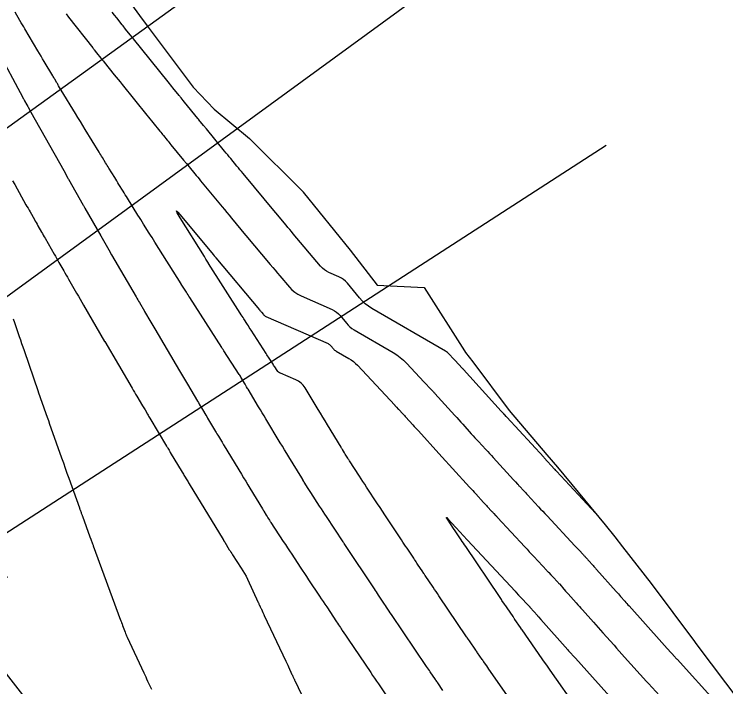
# Model space of a CAD drawing. Extents: x 954385 to 988206, y 1868364 to 1924553.
# Drawn here: x 955359.7 to 955416.7, y 1923425.6 to 1923479.4 of the extents above; entities that cross this region are included whole.
import ezdxf

# ---------------------------------------------------------------- set-up
doc = ezdxf.new("R2010")
doc.units = 0
for name, color, linetype in [('Default', 7, 'Continuous'), ('Ex_Major Contours', 7, 'Continuous'), ('Ex_Minor Contours', 7, 'Continuous'), ('Perimeter', 7, 'Continuous'), ('Slopes', 7, 'Continuous')]:
    doc.layers.add(name, color=color, linetype=linetype)

msp = doc.modelspace()

# ---------------------------------------------------------------- linework, layer by layer
at = {"layer": 'Default'}
msp.add_arc((956111.568, 1924014.493), 954.93, 205.346268, 226.414195, dxfattribs=at)
at = {"layer": 'Ex_Major Contours'}
for points in [[(955406.267, 1923439.478), (955403.159, 1923442.819), (955403.103, 1923442.879), (955403.032, 1923442.955), (955402.99, 1923443.001), (955402.167, 1923443.89), (955402.121, 1923443.94), (955399.177, 1923447.15), (955399.113, 1923447.22), (955399.006, 1923447.336), (955398.985, 1923447.359), (955398.964, 1923447.383), (955398.942, 1923447.406), (955398.921, 1923447.429), (955398.798, 1923447.565), (955398.727, 1923447.644), (955395.702, 1923450.975), (955395.686, 1923450.993), (955395.669, 1923451.011), (955395.6, 1923451.084), (955395.028, 1923451.69), (955394.941, 1923451.782), (955394.916, 1923451.808), (955394.892, 1923451.834), (955394.539, 1923452.212), (955394.474, 1923452.277), (955394.405, 1923452.336), (955394.332, 1923452.39), (955394.255, 1923452.439), (955388.355, 1923455.876), (955388.082, 1923456.052), (955387.827, 1923456.249), (955387.591, 1923456.469), (955387.374, 1923456.71), (955386.404, 1923457.887), (955386.258, 1923458.046), (955386.096, 1923458.184), (955385.919, 1923458.302), (955385.726, 1923458.4), (955384.925, 1923458.751), (955384.732, 1923458.848), (955384.555, 1923458.966), (955384.392, 1923459.103), (955384.243, 1923459.261), (955382.06, 1923461.857), (955381.919, 1923462.024), (955381.778, 1923462.192), (955381.638, 1923462.359), (955381.497, 1923462.527), (955380.655, 1923463.531), (955380.649, 1923463.537), (955380.639, 1923463.549), (955378.042, 1923466.681), (955377.919, 1923466.829), (955377.796, 1923466.978), (955377.673, 1923467.126), (955377.55, 1923467.275), (955377.058, 1923467.868), (955376.935, 1923468.017), (955376.813, 1923468.165), (955376.69, 1923468.314), (955376.568, 1923468.463), (955375.105, 1923470.246), (955374.875, 1923470.527), (955374.644, 1923470.808), (955374.587, 1923470.878), (955374.529, 1923470.949), (955374.472, 1923471.019), (955374.414, 1923471.089), (955373.355, 1923472.389), (955373.249, 1923472.52), (955373.071, 1923472.738), (955373.036, 1923472.782), (955373, 1923472.825), (955372.965, 1923472.869), (955372.93, 1923472.913), (955372.426, 1923473.537), (955372.33, 1923473.656), (955372.234, 1923473.775), (955372.138, 1923473.893), (955372.042, 1923474.012), (955369.259, 1923477.457), (955369.238, 1923477.484), (955369.217, 1923477.51), (955369.196, 1923477.536), (955369.175, 1923477.563), (955369.008, 1923477.774), (955368.634, 1923478.246), (955368.565, 1923478.333), (955368.496, 1923478.421), (955368.427, 1923478.508), (955368.358, 1923478.596), (955367.935, 1923479.135), (955367.747, 1923479.373), (955367.56, 1923479.612)], [(955358.317, 1923476.61), (955360.402, 1923472.764), (955360.438, 1923472.699), (955360.473, 1923472.633), (955360.509, 1923472.568), (955360.545, 1923472.503), (955360.724, 1923472.175), (955360.794, 1923472.047), (955360.83, 1923471.982), (955361.041, 1923471.596), (955361.041, 1923471.596), (955363.674, 1923466.908), (955364.007, 1923466.316), (955364.043, 1923466.252), (955364.059, 1923466.224), (955365.237, 1923464.152), (955365.259, 1923464.112), (955365.282, 1923464.072), (955365.351, 1923463.953), (955365.373, 1923463.913), (955366.647, 1923461.685), (955366.864, 1923461.307), (955367.081, 1923460.929), (955367.298, 1923460.552), (955367.516, 1923460.175), (955369.471, 1923456.802), (955369.538, 1923456.685), (955369.606, 1923456.569), (955369.673, 1923456.452), (955369.741, 1923456.336), (955370.145, 1923455.64), (955370.149, 1923455.633), (955370.156, 1923455.618), (955370.65, 1923454.78), (955370.732, 1923454.641), (955370.814, 1923454.501), (955370.896, 1923454.361), (955370.978, 1923454.222), (955372.955, 1923450.858), (955373.112, 1923450.592), (955373.27, 1923450.326), (955373.427, 1923450.059), (955373.585, 1923449.793), (955374.385, 1923448.448), (955374.459, 1923448.323), (955374.533, 1923448.198), (955374.607, 1923448.073), (955374.681, 1923447.948), (955374.979, 1923447.449), (955375.053, 1923447.325), (955375.127, 1923447.2), (955375.202, 1923447.076), (955375.277, 1923446.951), (955375.838, 1923446.016), (955375.896, 1923445.919), (955375.954, 1923445.823), (955376.012, 1923445.726), (955376.07, 1923445.629), (955376.303, 1923445.242), (955376.362, 1923445.145), (955376.42, 1923445.049), (955376.478, 1923444.952), (955376.537, 1923444.855), (955377.913, 1923442.584), (955378.082, 1923442.304), (955378.251, 1923442.025), (955378.421, 1923441.745), (955378.591, 1923441.466), (955379.598, 1923439.806), (955379.618, 1923439.773), (955379.649, 1923439.723), (955379.659, 1923439.707), (955379.695, 1923439.647), (955379.707, 1923439.628), (955379.904, 1923439.305), (955379.964, 1923439.205), (955380.025, 1923439.106), (955380.146, 1923438.908), (955380.176, 1923438.859), (955380.207, 1923438.809), (955380.238, 1923438.76), (955380.27, 1923438.712), (955381.262, 1923437.206), (955381.431, 1923436.95), (955381.6, 1923436.693), (955381.769, 1923436.437), (955381.937, 1923436.18), (955382.613, 1923435.153), (955382.782, 1923434.896), (955382.951, 1923434.64), (955383.121, 1923434.384), (955383.291, 1923434.128), (955384.16, 1923432.823), (955384.305, 1923432.605), (955384.45, 1923432.387), (955384.595, 1923432.17), (955384.74, 1923431.952), (955385.532, 1923430.76), (955385.608, 1923430.646), (955385.684, 1923430.532), (955385.835, 1923430.305), (955385.873, 1923430.248), (955385.911, 1923430.191), (955385.949, 1923430.134), (955385.987, 1923430.077), (955386.242, 1923429.694), (955386.298, 1923429.612), (955386.353, 1923429.529), (955386.409, 1923429.446), (955386.464, 1923429.364), (955388.267, 1923426.695), (955388.42, 1923426.47), (955388.572, 1923426.244), (955388.725, 1923426.018), (955388.877, 1923425.793), (955389.733, 1923424.524)]]:
    msp.add_lwpolyline(points, dxfattribs=at)
at = {"layer": 'Ex_Minor Contours'}
for points in [[(955394.054, 1923425.274), (955393.641, 1923425.866), (955393.625, 1923425.89), (955393.608, 1923425.914), (955393.592, 1923425.937), (955393.576, 1923425.961), (955393.494, 1923426.08), (955393.446, 1923426.151), (955393.036, 1923426.753), (955392.962, 1923426.862), (955392.889, 1923426.97), (955392.815, 1923427.078), (955392.742, 1923427.187), (955389.929, 1923431.355), (955389.836, 1923431.492), (955389.744, 1923431.629), (955389.485, 1923432.012), (955389.466, 1923432.04), (955389.448, 1923432.067), (955389.383, 1923432.164), (955389.374, 1923432.178), (955388.892, 1923432.902), (955388.809, 1923433.027), (955388.725, 1923433.153), (955388.642, 1923433.278), (955388.558, 1923433.404), (955386.195, 1923436.958), (955386.149, 1923437.027), (955386.103, 1923437.096), (955386.081, 1923437.13), (955386.058, 1923437.165), (955384.727, 1923439.188), (955384.589, 1923439.397), (955384.451, 1923439.607), (955384.314, 1923439.816), (955384.176, 1923440.026), (955383.458, 1923441.117), (955383.404, 1923441.2), (955383.351, 1923441.284), (955383.298, 1923441.368), (955383.246, 1923441.452), (955382.949, 1923441.941), (955382.913, 1923442), (955382.837, 1923442.125), (955382.819, 1923442.154), (955382.738, 1923442.288), (955381.718, 1923443.971), (955381.545, 1923444.256), (955381.372, 1923444.541), (955381.199, 1923444.826), (955381.027, 1923445.111), (955379.874, 1923447.013), (955379.728, 1923447.255), (955379.582, 1923447.497), (955379.436, 1923447.74), (955379.291, 1923447.982), (955378.45, 1923449.388), (955378.404, 1923449.464), (955378.324, 1923449.597), (955378.297, 1923449.642), (955378.27, 1923449.687), (955378.203, 1923449.8), (955378.163, 1923449.868), (955377.917, 1923450.282), (955377.871, 1923450.358), (955377.824, 1923450.434), (955377.777, 1923450.509), (955377.729, 1923450.584), (955376.501, 1923452.483), (955376.474, 1923452.525), (955376.447, 1923452.567), (955376.38, 1923452.671), (955376.353, 1923452.713), (955376.34, 1923452.734), (955373.78, 1923456.742), (955373.71, 1923456.85), (955373.641, 1923456.959), (955373.572, 1923457.068), (955373.503, 1923457.176), (955373.09, 1923457.825), (955373.086, 1923457.832), (955373.08, 1923457.844), (955373.078, 1923457.847), (955370.974, 1923461.189), (955370.861, 1923461.369), (955370.748, 1923461.548), (955370.635, 1923461.728), (955370.523, 1923461.908), (955370.073, 1923462.627), (955369.96, 1923462.807), (955369.848, 1923462.986), (955369.736, 1923463.166), (955369.624, 1923463.346), (955368.779, 1923464.706), (955368.694, 1923464.843), (955368.609, 1923464.98), (955368.524, 1923465.118), (955368.439, 1923465.255), (955368.098, 1923465.806), (955368.013, 1923465.943), (955367.928, 1923466.081), (955367.843, 1923466.218), (955367.758, 1923466.356), (955367.294, 1923467.108), (955367.229, 1923467.213), (955367.164, 1923467.319), (955367.099, 1923467.424), (955367.034, 1923467.53), (955366.775, 1923467.953), (955366.71, 1923468.058), (955366.645, 1923468.164), (955366.58, 1923468.27), (955366.516, 1923468.376), (955365.392, 1923470.215), (955365.201, 1923470.529), (955365.009, 1923470.844), (955364.818, 1923471.158), (955364.627, 1923471.473), (955363.48, 1923473.36), (955363.48, 1923473.361), (955363.271, 1923473.706), (955363.237, 1923473.763), (955363.202, 1923473.821), (955363.167, 1923473.879), (955363.133, 1923473.937), (955362.958, 1923474.231), (955362.918, 1923474.299), (955362.877, 1923474.368), (955362.836, 1923474.436), (955362.795, 1923474.504), (955362.114, 1923475.642), (955361.987, 1923475.855), (955361.861, 1923476.068), (955361.735, 1923476.281), (955361.609, 1923476.494), (955360.571, 1923478.255), (955360.472, 1923478.423), (955360.373, 1923478.591), (955360.274, 1923478.76), (955360.174, 1923478.928), (955359.777, 1923479.6)], [(955363.866, 1923479.461), (955364.071, 1923479.201), (955366.007, 1923476.737), (955366.035, 1923476.702), (955366.063, 1923476.666), (955366.091, 1923476.631), (955366.119, 1923476.595), (955366.315, 1923476.347), (955366.662, 1923475.909), (955366.724, 1923475.831), (955366.787, 1923475.752), (955366.85, 1923475.674), (955366.913, 1923475.595), (955367.725, 1923474.591), (955367.881, 1923474.397), (955368.037, 1923474.203), (955368.194, 1923474.01), (955368.35, 1923473.816), (955370.347, 1923471.341), (955370.464, 1923471.196), (955370.582, 1923471.051), (955370.699, 1923470.906), (955370.817, 1923470.761), (955371.376, 1923470.075), (955371.45, 1923469.984), (955371.524, 1923469.893), (955371.597, 1923469.803), (955371.671, 1923469.712), (955371.967, 1923469.349), (955372.041, 1923469.258), (955372.115, 1923469.168), (955372.189, 1923469.077), (955372.263, 1923468.987), (955373.273, 1923467.755), (955373.5, 1923467.479), (955373.726, 1923467.203), (955374.179, 1923466.651), (955374.292, 1923466.513), (955374.406, 1923466.376), (955374.519, 1923466.238), (955374.633, 1923466.1), (955376.361, 1923464.014), (955376.55, 1923463.786), (955376.738, 1923463.559), (955376.927, 1923463.332), (955377.115, 1923463.104), (955378.245, 1923461.742), (955378.251, 1923461.734), (955378.261, 1923461.724), (955380.222, 1923459.386), (955380.414, 1923459.158), (955380.606, 1923458.929), (955380.798, 1923458.701), (955380.989, 1923458.473), (955381.757, 1923457.561), (955381.959, 1923457.346), (955382.181, 1923457.159), (955382.424, 1923456.998), (955382.687, 1923456.865), (955385.187, 1923455.77), (955385.365, 1923455.68), (955385.528, 1923455.571), (955385.677, 1923455.443), (955385.812, 1923455.297), (955386.324, 1923454.676), (955386.458, 1923454.527), (955386.603, 1923454.392), (955386.76, 1923454.271), (955386.928, 1923454.163), (955390.056, 1923452.34), (955390.349, 1923452.155), (955390.626, 1923451.95), (955390.887, 1923451.726), (955391.132, 1923451.481), (955392.541, 1923449.972), (955392.572, 1923449.939), (955392.632, 1923449.876), (955392.681, 1923449.824), (955392.976, 1923449.511), (955393.082, 1923449.399), (955393.258, 1923449.213), (955393.293, 1923449.175), (955393.328, 1923449.137), (955393.363, 1923449.1), (955393.397, 1923449.062), (955394.995, 1923447.302), (955395.157, 1923447.124), (955395.319, 1923446.945), (955395.481, 1923446.766), (955395.644, 1923446.587), (955396.326, 1923445.835), (955396.471, 1923445.675), (955396.617, 1923445.515), (955396.762, 1923445.355), (955396.909, 1923445.196), (955397.493, 1923444.557), (955397.639, 1923444.398), (955397.785, 1923444.238), (955397.932, 1923444.079), (955398.078, 1923443.92), (955399.713, 1923442.137), (955399.752, 1923442.094), (955399.791, 1923442.052), (955399.83, 1923442.009), (955399.869, 1923441.967), (955400.026, 1923441.797), (955400.065, 1923441.754), (955400.104, 1923441.712), (955400.143, 1923441.669), (955400.183, 1923441.627), (955400.538, 1923441.243), (955400.61, 1923441.165), (955400.682, 1923441.087), (955400.754, 1923441.009), (955400.827, 1923440.931), (955401.708, 1923439.983), (955401.879, 1923439.799), (955402.05, 1923439.615), (955402.221, 1923439.431), (955402.393, 1923439.247), (955404.626, 1923436.847), (955404.7, 1923436.767), (955404.775, 1923436.687), (955404.85, 1923436.607), (955404.924, 1923436.528), (955405.308, 1923436.12), (955405.34, 1923436.085), (955405.373, 1923436.051), (955405.406, 1923436.016), (955405.438, 1923435.981), (955405.568, 1923435.842), (955405.601, 1923435.807), (955405.633, 1923435.772), (955405.665, 1923435.737), (955405.697, 1923435.701), (955406.077, 1923435.27), (955406.151, 1923435.187), (955406.25, 1923435.076), (955406.274, 1923435.048), (955406.299, 1923435.02), (955406.323, 1923434.992), (955406.348, 1923434.964), (955407.932, 1923433.184), (955408.103, 1923432.992), (955408.273, 1923432.8), (955408.614, 1923432.417), (955408.7, 1923432.321), (955408.785, 1923432.225), (955408.871, 1923432.129), (955408.957, 1923432.034), (955411.58, 1923429.118), (955411.8, 1923428.873), (955412.02, 1923428.629), (955412.656, 1923427.921), (955412.69, 1923427.883), (955412.767, 1923427.798), (955412.801, 1923427.759), (955416.001, 1923424.252)], [(955359.572, 1923466.099), (955359.749, 1923465.783), (955360.654, 1923464.176), (955360.735, 1923464.032), (955360.816, 1923463.889), (955360.897, 1923463.746), (955360.979, 1923463.603), (955361.324, 1923462.996), (955361.396, 1923462.871), (955361.468, 1923462.745), (955361.539, 1923462.619), (955361.611, 1923462.493), (955361.897, 1923461.99), (955361.969, 1923461.864), (955362.041, 1923461.738), (955362.112, 1923461.612), (955362.184, 1923461.487), (955362.91, 1923460.219), (955363.006, 1923460.052), (955363.102, 1923459.884), (955363.198, 1923459.716), (955363.294, 1923459.548), (955363.678, 1923458.877), (955363.774, 1923458.71), (955363.87, 1923458.542), (955363.967, 1923458.375), (955364.063, 1923458.207), (955364.71, 1923457.09), (955364.851, 1923456.849), (955364.991, 1923456.607), (955365.131, 1923456.365), (955365.272, 1923456.123), (955366.952, 1923453.23), (955366.956, 1923453.221), (955366.961, 1923453.211), (955366.963, 1923453.208), (955369.156, 1923449.486), (955369.25, 1923449.327), (955369.343, 1923449.169), (955369.437, 1923449.01), (955369.53, 1923448.851), (955369.995, 1923448.059), (955370.043, 1923447.978), (955370.091, 1923447.897), (955370.139, 1923447.816), (955370.187, 1923447.735), (955370.38, 1923447.411), (955370.428, 1923447.33), (955370.476, 1923447.249), (955370.524, 1923447.168), (955370.572, 1923447.087), (955371.908, 1923444.845), (955371.933, 1923444.802), (955371.959, 1923444.759), (955371.984, 1923444.716), (955372.01, 1923444.673), (955372.113, 1923444.502), (955372.164, 1923444.416), (955372.216, 1923444.331), (955373.164, 1923442.754), (955373.211, 1923442.677), (955373.258, 1923442.599), (955373.305, 1923442.521), (955373.352, 1923442.444), (955373.54, 1923442.134), (955373.586, 1923442.056), (955373.633, 1923441.979), (955373.68, 1923441.901), (955373.727, 1923441.824), (955376.442, 1923437.353), (955376.462, 1923437.319), (955376.483, 1923437.284), (955376.547, 1923437.18), (955376.573, 1923437.139), (955376.939, 1923436.538), (955377.002, 1923436.437), (955377.065, 1923436.336), (955377.129, 1923436.236), (955377.194, 1923436.136), (955377.898, 1923435.068), (955378.033, 1923434.855), (955378.16, 1923434.637), (955378.278, 1923434.414), (955378.389, 1923434.187), (955379.253, 1923432.322), (955379.274, 1923432.276), (955379.295, 1923432.231), (955379.316, 1923432.185), (955379.338, 1923432.14), (955379.423, 1923431.957), (955379.444, 1923431.912), (955379.465, 1923431.866), (955379.487, 1923431.821), (955379.508, 1923431.775), (955379.631, 1923431.514), (955379.659, 1923431.456), (955379.686, 1923431.397), (955379.714, 1923431.338), (955379.741, 1923431.28), (955381.457, 1923427.624), (955381.511, 1923427.509), (955381.565, 1923427.394), (955381.619, 1923427.279), (955381.673, 1923427.164), (955381.956, 1923426.556), (955381.976, 1923426.514), (955381.995, 1923426.473), (955382.015, 1923426.431), (955382.034, 1923426.39), (955382.112, 1923426.223), (955382.132, 1923426.182), (955382.152, 1923426.14), (955382.171, 1923426.099), (955382.191, 1923426.057), (955383.547, 1923423.212)], [(955399.352, 1923424.645), (955397.736, 1923426.964), (955397.645, 1923427.094), (955397.555, 1923427.224), (955397.374, 1923427.483), (955397.329, 1923427.548), (955397.284, 1923427.613), (955397.239, 1923427.678), (955397.194, 1923427.743), (955396.823, 1923428.278), (955396.783, 1923428.336), (955396.73, 1923428.412), (955396.716, 1923428.431), (955396.703, 1923428.451), (955396.69, 1923428.47), (955396.677, 1923428.489), (955396.166, 1923429.239), (955396.094, 1923429.345), (955396.022, 1923429.45), (955396.005, 1923429.476), (955395.987, 1923429.502), (955395.969, 1923429.529), (955395.951, 1923429.555), (955393.725, 1923432.855), (955393.611, 1923433.025), (955393.496, 1923433.194), (955393.382, 1923433.364), (955393.268, 1923433.534), (955392.637, 1923434.471), (955392.609, 1923434.512), (955392.581, 1923434.553), (955392.553, 1923434.594), (955392.526, 1923434.636), (955392.387, 1923434.842), (955392.332, 1923434.925), (955392.304, 1923434.966), (955391.97, 1923435.464), (955391.905, 1923435.561), (955391.841, 1923435.658), (955391.776, 1923435.755), (955391.711, 1923435.852), (955391.177, 1923436.657), (955391.066, 1923436.824), (955390.955, 1923436.99), (955390.845, 1923437.157), (955390.734, 1923437.323), (955389.603, 1923439.026), (955389.406, 1923439.323), (955389.209, 1923439.62), (955389.013, 1923439.917), (955388.818, 1923440.215), (955387.933, 1923441.562), (955387.789, 1923441.782), (955387.645, 1923442.001), (955387.501, 1923442.221), (955387.357, 1923442.441), (955386.565, 1923443.649), (955386.53, 1923443.704), (955386.495, 1923443.759), (955386.46, 1923443.814), (955386.426, 1923443.869), (955386.282, 1923444.105), (955386.224, 1923444.202), (955386.165, 1923444.299), (955385.998, 1923444.573), (955385.978, 1923444.606), (955385.947, 1923444.657), (955385.937, 1923444.674), (955385.902, 1923444.731), (955385.891, 1923444.749), (955384.796, 1923446.555), (955384.612, 1923446.859), (955384.428, 1923447.163), (955384.244, 1923447.467), (955384.06, 1923447.771), (955383.006, 1923449.511), (955382.862, 1923449.714), (955382.691, 1923449.887), (955382.495, 1923450.031), (955382.274, 1923450.146), (955381.028, 1923450.675), (955380.952, 1923450.714), (955380.884, 1923450.763), (955380.824, 1923450.821), (955380.772, 1923450.89), (955380.582, 1923451.182), (955380.535, 1923451.255), (955380.487, 1923451.328), (955380.44, 1923451.401), (955380.392, 1923451.475), (955380.127, 1923451.885), (955380.067, 1923451.977), (955380.007, 1923452.07), (955379.948, 1923452.163), (955379.888, 1923452.256), (955378.684, 1923454.128), (955378.612, 1923454.24), (955378.54, 1923454.353), (955378.468, 1923454.465), (955378.396, 1923454.577), (955378.109, 1923455.027), (955378.037, 1923455.139), (955377.966, 1923455.252), (955377.894, 1923455.364), (955377.822, 1923455.477), (955375.277, 1923459.478), (955375.276, 1923459.481), (955375.269, 1923459.494), (955375.266, 1923459.5), (955375.071, 1923459.809), (955375.038, 1923459.861), (955375.005, 1923459.914), (955374.973, 1923459.966), (955374.94, 1923460.018), (955372.999, 1923463.116), (955372.757, 1923463.523), (955372.699, 1923463.674), (955372.825, 1923463.571), (955373.134, 1923463.214), (955375.638, 1923460.191), (955375.723, 1923460.089), (955375.85, 1923459.935), (955375.864, 1923459.921), (955375.867, 1923459.918), (955379.352, 1923455.763), (955379.393, 1923455.715), (955379.433, 1923455.667), (955379.474, 1923455.619), (955379.514, 1923455.571), (955379.676, 1923455.379), (955379.718, 1923455.333), (955379.765, 1923455.294), (955379.816, 1923455.26), (955379.872, 1923455.232), (955384.847, 1923453.052), (955384.914, 1923453.018), (955384.975, 1923452.978), (955385.031, 1923452.93), (955385.082, 1923452.875), (955385.274, 1923452.642), (955385.324, 1923452.586), (955385.379, 1923452.535), (955385.438, 1923452.49), (955385.501, 1923452.449), (955386.518, 1923451.856), (955386.704, 1923451.739), (955386.881, 1923451.608), (955387.047, 1923451.465), (955387.203, 1923451.31), (955390.19, 1923448.11), (955390.204, 1923448.096), (955390.231, 1923448.066), (955390.309, 1923447.984), (955390.33, 1923447.961), (955390.475, 1923447.808), (955390.517, 1923447.764), (955390.847, 1923447.414), (955390.909, 1923447.348), (955390.97, 1923447.282), (955391.031, 1923447.215), (955391.092, 1923447.149), (955391.641, 1923446.544), (955391.753, 1923446.421), (955391.864, 1923446.298), (955391.976, 1923446.175), (955392.088, 1923446.052), (955393.73, 1923444.241), (955394, 1923443.944), (955394.27, 1923443.648), (955394.54, 1923443.351), (955394.811, 1923443.055), (955396.182, 1923441.558), (955396.309, 1923441.419), (955396.436, 1923441.281), (955396.563, 1923441.142), (955396.69, 1923441.003), (955397.305, 1923440.334), (955397.379, 1923440.253), (955397.453, 1923440.172), (955397.528, 1923440.091), (955397.602, 1923440.01), (955397.975, 1923439.605), (955398.012, 1923439.564), (955398.049, 1923439.524), (955398.086, 1923439.484), (955398.123, 1923439.444), (955398.272, 1923439.283), (955398.309, 1923439.243), (955398.346, 1923439.203), (955398.383, 1923439.163), (955398.421, 1923439.123), (955400.6, 1923436.779), (955400.785, 1923436.58), (955400.97, 1923436.381), (955401.155, 1923436.182), (955401.34, 1923435.983), (955402.371, 1923434.875), (955402.412, 1923434.832), (955402.452, 1923434.788), (955402.493, 1923434.745), (955402.533, 1923434.702), (955402.696, 1923434.529), (955402.737, 1923434.485), (955402.777, 1923434.442), (955402.818, 1923434.399), (955402.859, 1923434.355), (955403.247, 1923433.941), (955403.28, 1923433.905), (955403.313, 1923433.869), (955403.345, 1923433.833), (955403.378, 1923433.797), (955403.539, 1923433.615), (955403.635, 1923433.506), (955403.878, 1923433.231), (955403.929, 1923433.173), (955403.98, 1923433.115), (955404.032, 1923433.057), (955404.083, 1923433), (955404.729, 1923432.274), (955404.853, 1923432.134), (955404.978, 1923431.993), (955405.103, 1923431.853), (955405.228, 1923431.713), (955406.101, 1923430.731), (955406.288, 1923430.521), (955406.475, 1923430.311), (955406.663, 1923430.101), (955406.851, 1923429.892), (955407.754, 1923428.889), (955407.967, 1923428.652), (955408.18, 1923428.415), (955408.393, 1923428.178), (955408.606, 1923427.941), (955410.368, 1923425.982), (955410.395, 1923425.952), (955410.428, 1923425.915), (955410.448, 1923425.893), (955410.49, 1923425.846), (955410.514, 1923425.82), (955411.975, 1923424.218)], [(955359.624, 1923455.032), (955359.722, 1923454.75), (955360.112, 1923453.625), (955360.209, 1923453.344), (955360.307, 1923453.063), (955360.404, 1923452.781), (955360.501, 1923452.5), (955361.631, 1923449.221), (955361.633, 1923449.215), (955361.634, 1923449.205), (955361.635, 1923449.196), (955361.636, 1923449.193), (955362.245, 1923447.458), (955362.346, 1923447.168), (955362.448, 1923446.879), (955362.55, 1923446.589), (955362.653, 1923446.3), (955363.501, 1923443.903), (955363.647, 1923443.493), (955363.792, 1923443.083), (955363.938, 1923442.673), (955364.085, 1923442.264), (955364.934, 1923439.892), (955364.949, 1923439.849), (955364.964, 1923439.807), (955364.979, 1923439.764), (955364.994, 1923439.721), (955365.069, 1923439.51), (955365.086, 1923439.465), (955365.102, 1923439.419), (955365.143, 1923439.305), (955365.16, 1923439.26), (955365.168, 1923439.237), (955365.78, 1923437.564), (955365.841, 1923437.396), (955365.983, 1923437.008), (955365.998, 1923436.966), (955366.026, 1923436.891), (955366.039, 1923436.856), (955368.236, 1923430.903), (955368.248, 1923430.869), (955368.26, 1923430.835), (955368.296, 1923430.737), (955368.311, 1923430.696), (955368.36, 1923430.565), (955368.377, 1923430.519), (955368.394, 1923430.473), (955368.597, 1923429.926), (955368.634, 1923429.828), (955368.674, 1923429.73), (955368.716, 1923429.633), (955368.759, 1923429.537), (955370.086, 1923426.688), (955370.164, 1923426.521), (955370.241, 1923426.355), (955370.319, 1923426.188), (955370.397, 1923426.022), (955370.71, 1923425.356)], [(955404.857, 1923423.75), (955402.642, 1923426.897), (955402.59, 1923426.972), (955402.537, 1923427.047), (955402.484, 1923427.123), (955402.432, 1923427.198), (955402.222, 1923427.499), (955402.117, 1923427.65), (955402.012, 1923427.801), (955400.397, 1923430.12), (955400.352, 1923430.186), (955400.26, 1923430.317), (955399.823, 1923430.949), (955399.81, 1923430.968), (955399.796, 1923430.987), (955399.783, 1923431.006), (955399.77, 1923431.025), (955399.693, 1923431.139), (955399.667, 1923431.177), (955399.185, 1923431.885), (955399.134, 1923431.96), (955399.083, 1923432.034), (955399.033, 1923432.109), (955398.983, 1923432.184), (955398.781, 1923432.482), (955398.731, 1923432.557), (955398.68, 1923432.632), (955398.63, 1923432.706), (955398.58, 1923432.781), (955395.876, 1923436.795), (955395.785, 1923436.93), (955395.695, 1923437.064), (955395.604, 1923437.199), (955395.514, 1923437.334), (955394.972, 1923438.142), (955394.954, 1923438.17), (955394.408, 1923438.991), (955394.345, 1923439.092), (955394.331, 1923439.13), (955394.365, 1923439.107), (955394.447, 1923439.022), (955395.084, 1923438.327), (955395.123, 1923438.284), (955395.99, 1923437.341), (955396.015, 1923437.315), (955399.83, 1923433.212), (955399.919, 1923433.115), (955400.116, 1923432.904), (955400.142, 1923432.875), (955400.195, 1923432.819), (955400.981, 1923431.98), (955400.993, 1923431.967), (955401.004, 1923431.954), (955401.051, 1923431.902), (955401.614, 1923431.264), (955401.638, 1923431.237), (955401.662, 1923431.21), (955401.686, 1923431.183), (955401.71, 1923431.156), (955401.902, 1923430.941), (955404.066, 1923428.507), (955404.116, 1923428.451), (955404.165, 1923428.396), (955404.214, 1923428.341), (955404.264, 1923428.286), (955404.511, 1923428.011), (955404.659, 1923427.846), (955408.08, 1923424.043)]]:
    msp.add_lwpolyline(points, dxfattribs=at)
at = {"layer": 'Perimeter'}
msp.add_lwpolyline([(955366.914, 1923483.258), (955369.754, 1923479.328), (955370.442, 1923478.396), (955374.043, 1923473.59), (955375.734, 1923471.837), (955378.567, 1923469.47), (955382.845, 1923465.208), (955382.857, 1923465.193), (955386.63, 1923460.535), (955388.787, 1923457.722), (955392.557, 1923457.548), (955395.766, 1923452.475), (955395.863, 1923452.346), (955396.44, 1923451.587), (955399.365, 1923447.702), (955402.381, 1923444.135), (955403.228, 1923443.14), (955407.044, 1923438.542), (955407.831, 1923437.574), (955408.441, 1923436.78), (955410.721, 1923433.829), (955414.207, 1923429.178), (955414.311, 1923429.039), (955417.91, 1923424.253)], dxfattribs=at)
at = {"layer": 'Slopes'}
for points in [[(955357.131, 1923468.928), (955410.515, 1923507.459), (955408.058, 1923501.985), (955410.515, 1923507.459), (955404.546, 1923506.85)], [(955307.131, 1923418.928), (955405.854, 1923490.917), (955403.423, 1923485.431), (955405.854, 1923490.917), (955399.888, 1923490.279)], [(955407.131, 1923468.928), (955353.196, 1923434.075), (955355.931, 1923439.414), (955353.196, 1923434.075), (955359.188, 1923434.375)]]:
    msp.add_lwpolyline(points, dxfattribs=at)

doc.saveas('drawing.dxf')
